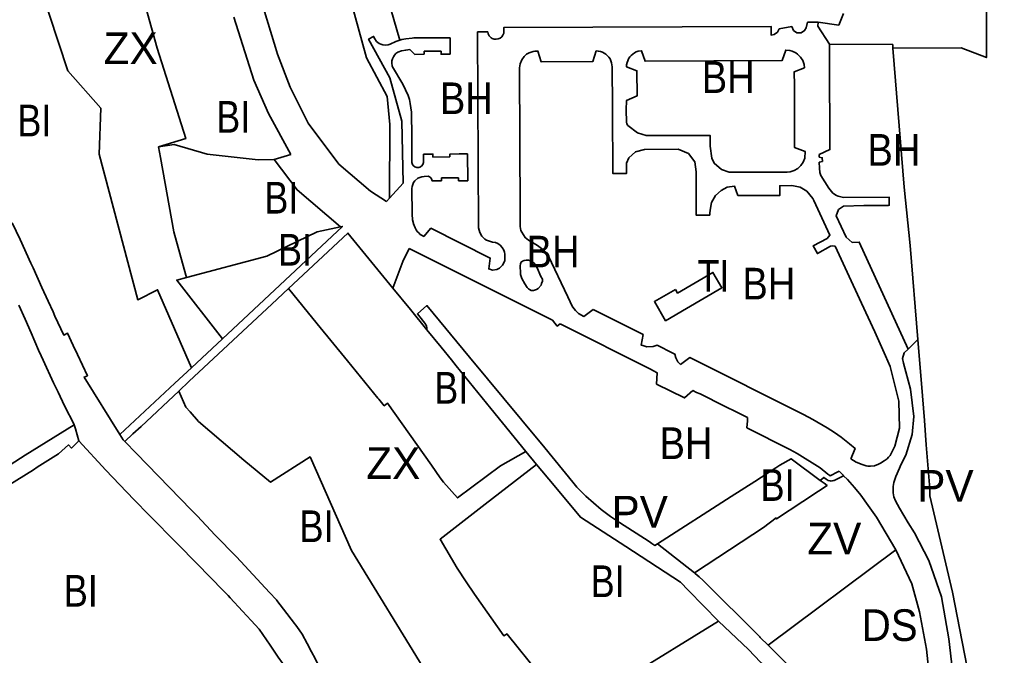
# Model space of a CAD drawing. Extents: x -650451 to -642268, y -1075216 to -1066610.
# Drawn here: x -645913 to -645446.8, y -1070420.9 to -1070119.9 of the extents above; entities that cross this region are included whole.
import ezdxf

# ---------------------------------------------------------------- set-up
doc = ezdxf.new("R2010")
doc.units = 0
doc.header["$LTSCALE"] = 6
doc.layers.add('1', color=7, linetype='Continuous', lineweight=35)
doc.layers.add('2', color=7, linetype='Continuous')
doc.layers.add('3', color=7, linetype='Continuous')

msp = doc.modelspace()

# ---------------------------------------------------------------- linework, layer by layer
at = {"layer": '1'}
for p, q in [((-645732.91, -1070129.5), (-645737.075, -1070114.955)), ((-645801.99, -1070148.51), (-645811.48, -1070118.65)), ((-645553.08, -1070124.18), (-645553.82, -1070125.71)), ((-645553.08, -1070124.18), (-645547.07, -1070123.13)), ((-645546.33, -1070124.93), (-645547.07, -1070123.13)), ((-645732.91, -1070129.5), (-645731.91, -1070129.29)), ((-645729.93, -1070128.93), (-645731.91, -1070129.29)), ((-645696.02, -1070125.61), (-645691.2, -1070125.58)), ((-645696.02, -1070125.61), (-645695.58, -1070218.47)), ((-645690.55, -1070127.45), (-645690.26, -1070127.82)), ((-645687.15, -1070129.13), (-645686.17, -1070128.95)), ((-645685.3, -1070128.58), (-645686.17, -1070128.95)), ((-645555.43, -1070126.88), (-645553.82, -1070125.71)), ((-645728.11, -1070133.98), (-645725.76, -1070136.3)), ((-645736.33, -1070138.37), (-645736.56, -1070139.33)), ((-645736.33, -1070138.37), (-645735.89, -1070137.48)), ((-645733.85, -1070135.33), (-645731.98, -1070134.68)), ((-645721.28, -1070136.25), (-645725.76, -1070136.3)), ((-645795.07, -1070164.26), (-645801.99, -1070148.51)), ((-645776.26, -1070168.94), (-645784.83, -1070151.9)), ((-645784.51, -1070183.77), (-645795.07, -1070164.26)), ((-645776.26, -1070168.94), (-645761.78, -1070188.29)), ((-645784.51, -1070183.77), (-645792.37, -1070186.01)), ((-645700.8, -1070183.45), (-645700.63, -1070196.19)), ((-645726.54, -1070188.85), (-645726.8, -1070188.45)), ((-645726.54, -1070188.85), (-645725.79, -1070189.48)), ((-645727.08, -1070199.84), (-645727.01, -1070198.88)), ((-645726.74, -1070197.89), (-645727.01, -1070198.88)), ((-645713.05, -1070194.82), (-645705.06, -1070194.79)), ((-645713.05, -1070194.82), (-645713.05, -1070196.23)), ((-645705.06, -1070196.17), (-645705.06, -1070194.79)), ((-645705.06, -1070196.17), (-645700.63, -1070196.19)), ((-645727.08, -1070199.84), (-645727.06, -1070211.99)), ((-645739.12, -1070205.9), (-645737.756, -1070204.389)), ((-645692.54, -1070223.74), (-645691.71, -1070224.27)), ((-645688.86, -1070225.17), (-645687.42, -1070225.46)), ((-645683.1, -1070230.96), (-645683.24, -1070229.99)), ((-645683.1, -1070230.96), (-645683.1, -1070233.93)), ((-645671.41, -1070247.65), (-645670.52, -1070248.05)), ((-645668.09, -1070247.68), (-645667.27, -1070247.14)), ((-645652.09, -1070253.54), (-645651.31, -1070255.21)), ((-645617.47, -1070269.03), (-645641.19, -1070257.07)), ((-645656.89, -1070263.97), (-645614.09, -1070285.34)), ((-645831.62, -1070284.705), (-645816.9, -1070270.96)), ((-645487.361, -1070271.37), (-645491.94, -1070275.85)), ((-645612.62, -1070286.23), (-645614.09, -1070285.34)), ((-645568.03, -1070308.34), (-645584.05, -1070300.34)), ((-645526.89, -1070315.37), (-645530.25, -1070313.22)), ((-645526.89, -1070315.37), (-645523.65, -1070317.65)), ((-645519.69, -1070320.69), (-645523.65, -1070317.65)), ((-645673.07, -1070324.33), (-645668.02, -1070330.52)), ((-645544.53, -1070325.28), (-645548.02, -1070323.38)), ((-645544.53, -1070325.28), (-645533.6, -1070332.18)), ((-645530.01, -1070335.06), (-645533.6, -1070332.18)), ((-645525.29, -1070334.08), (-645524.65, -1070333.76)), ((-645513.74, -1070330.61), (-645511.85, -1070331.21)), ((-645530.01, -1070335.06), (-645529.13, -1070335.77)), ((-645491.97, -1070358.14), (-645488.99, -1070362.96)), ((-645610.79, -1070368.09), (-645593.25, -1070381.88)), ((-645497.81, -1070370.93), (-645558.36, -1070416.1)), ((-645497.81, -1070370.93), (-645490.19, -1070386.97)), ((-645631.63, -1070435.3), (-645581.88, -1070404.79))]:
    msp.add_line(p, q, dxfattribs=at)
for points in [[(-645004.791, -1070324.889), (-645034.122, -1070126.616), (-645043.92, -1070076.344), (-645050.293, -1070047.035), (-645056.555, -1070026.163), (-645065.235, -1070011.695), (-645086.484, -1069984.195), (-645123.206, -1069988.629), (-645194.003, -1069998.417), (-645221.99, -1070001.66), (-645350.591, -1070013.242), (-645455.073, -1070009.111), (-645454.881, -1070137.836), (-645466.862, -1070133.219), (-645499.142, -1070133.293)], [(-645774.423, -1070044.167), (-645748.62, -1070137.889), (-645738.79, -1070156.281), (-645737.624, -1070169.544), (-645737.756, -1070204.389)], [(-645901.22, -1070066.97), (-645895.19, -1070086.13), (-645907.95, -1070089.73), (-645890.183, -1070144.147), (-645874.57, -1070161.8), (-645875.24, -1070183.6), (-645857.05, -1070252.52), (-645847.661, -1070247.79), (-645831.62, -1070284.705)], [(-645791.72, -1070133.09), (-645797.66, -1070113.88), (-645804.52, -1070089.63)], [(-645858.53, -1070094.64), (-645847.88, -1070133.4), (-645834.31, -1070176.15), (-645847.2, -1070180.14)], [(-645522.587, -1070116.952), (-645524.82, -1070122.48), (-645534.63, -1070121.09)], [(-645555.43, -1070126.88), (-645556.9, -1070127.13), (-645556.9, -1070123.04), (-645683.48, -1070123.56), (-645683.5, -1070125.51)], [(-645534.63, -1070121.09), (-645539.63, -1070121.09), (-645540.25, -1070123.76), (-645541.05, -1070125.07), (-645542.72, -1070126.13), (-645544.69, -1070126.07), (-645546.33, -1070124.93)], [(-645529.17, -1070131.4), (-645534.7, -1070122.95), (-645534.63, -1070121.09)], [(-645737.756, -1070204.389), (-645731.3, -1070197.24), (-645731.94, -1070167.87), (-645737.63, -1070147.39), (-645747.67, -1070129.14), (-645745.29, -1070127.83), (-645744.73, -1070129), (-645743.87, -1070130.15), (-645742.67, -1070131.07), (-645741.83, -1070131.53), (-645740.89, -1070131.8), (-645739.41, -1070131.93), (-645738.41, -1070131.78), (-645737.48, -1070131.45), (-645734.77, -1070130.18), (-645732.91, -1070129.5)], [(-645729.93, -1070128.93), (-645726.96, -1070128.56), (-645726.12, -1070128.52)], [(-645708.91, -1070136.2), (-645709.05, -1070128.47), (-645726.12, -1070128.52)], [(-645690.55, -1070127.45), (-645690.92, -1070126.55), (-645691.2, -1070125.58)], [(-645687.15, -1070129.13), (-645688.14, -1070129.06), (-645689.06, -1070128.74), (-645689.48, -1070128.49), (-645690.26, -1070127.82)], [(-645685.3, -1070128.58), (-645684.53, -1070127.96), (-645683.97, -1070127.19), (-645683.62, -1070126.25), (-645683.5, -1070125.51)], [(-645791.72, -1070133.09), (-645790.77, -1070136.14), (-645784.83, -1070151.9)], [(-645728.11, -1070133.98), (-645730.05, -1070134.23), (-645731.98, -1070134.68)], [(-645491.94, -1070275.85), (-645515.14, -1070225.18), (-645518.49, -1070225.33), (-645521.28, -1070222.83), (-645526.06, -1070212.77), (-645525.03, -1070209.81), (-645522.63, -1070208.15), (-645512.92, -1070207.94), (-645501.36, -1070207.94), (-645500.89, -1070207.79), (-645500.94, -1070203.93), (-645522.51, -1070204.04), (-645525.18, -1070203.46), (-645525.86, -1070203.06), (-645527.61, -1070202.02), (-645529.57, -1070199.62), (-645533.27, -1070193.65), (-645533.85, -1070192.27), (-645533.95, -1070190.13), (-645534.07, -1070187.35), (-645532.58, -1070187.01), (-645532.62, -1070185.27), (-645534.06, -1070184.97), (-645534.05, -1070183.75), (-645529.04, -1070181.36), (-645529.16, -1070137.24), (-645529.17, -1070131.4)], [(-645499.142, -1070133.293), (-645499.276, -1070131.652), (-645529.17, -1070131.4)], [(-645499.142, -1070133.293), (-645493.76, -1070199.15), (-645490.95, -1070226.89), (-645487.361, -1070271.37)], [(-645733.85, -1070135.33), (-645734.66, -1070135.92), (-645735.33, -1070136.66), (-645735.89, -1070137.48)], [(-645721.28, -1070136.25), (-645721.28, -1070134.84), (-645713.32, -1070134.84)], [(-645708.91, -1070136.2), (-645713.32, -1070136.26), (-645713.32, -1070134.84)], [(-645511.85, -1070331.21), (-645511.08, -1070331.33), (-645510.85, -1070331.37), (-645509.83, -1070331.34), (-645507.86, -1070331.09), (-645505.94, -1070330.42), (-645505.07, -1070329.94), (-645503.39, -1070328.83), (-645501.97, -1070327.79), (-645501.23, -1070327.1), (-645500.52, -1070326.31), (-645498.18, -1070321.89), (-645496.11, -1070313.29), (-645496.38, -1070300.54), (-645500.48, -1070284.17), (-645502.73, -1070279.1), (-645507.67, -1070267.7), (-645513.98, -1070254.18), (-645520.8, -1070239.45), (-645526.54, -1070227.07), (-645527.66, -1070227), (-645528.67, -1070227.19), (-645534.91, -1070230.65), (-645536.96, -1070227.02), (-645530.4, -1070223.52), (-645529.04, -1070221.87), (-645536.68, -1070205.45), (-645537.1, -1070204.5), (-645540, -1070201.12), (-645543.16, -1070199.19), (-645547.12, -1070198.4), (-645552.8, -1070198.54), (-645552.74, -1070203.06), (-645572.65, -1070203.11), (-645574.3, -1070198.69), (-645577.77, -1070199.25), (-645580.61, -1070200.74), (-645583.23, -1070203.11), (-645585.19, -1070206.42), (-645585.65, -1070209.2), (-645585.93, -1070211.3), (-645585.94, -1070212.4), (-645592.45, -1070212.44), (-645592.42, -1070191.97), (-645593.02, -1070187.26), (-645596.05, -1070183.2), (-645601, -1070181.24), (-645616.89, -1070181.34), (-645621.22, -1070182.48), (-645624.38, -1070185.28), (-645625.4, -1070187.89), (-645625.47, -1070192.74), (-645631.95, -1070192.65), (-645632.01, -1070162.66), (-645632.04, -1070160.91), (-645632.2, -1070142.2), (-645632.45, -1070140.24), (-645633.2, -1070138.41), (-645633.76, -1070137.57), (-645635.15, -1070136.18), (-645636.87, -1070135.2), (-645637.81, -1070134.89), (-645638.79, -1070134.72), (-645639.72, -1070134.67), (-645641.31, -1070139.67), (-645665.91, -1070139.76), (-645667.43, -1070134.76), (-645668.71, -1070134.75), (-645669.68, -1070134.93), (-645671.54, -1070135.6), (-645672.42, -1070136.05), (-645672.73, -1070136.26), (-645673.96, -1070137.32), (-645675.07, -1070138.95), (-645675.85, -1070140.78), (-645676.04, -1070141.73), (-645676.11, -1070142.74), (-645675.87, -1070211.72), (-645675.87, -1070217.76), (-645675.45, -1070219.67), (-645675.02, -1070220.56), (-645673.42, -1070223.06), (-645671.88, -1070224.34), (-645668.42, -1070226.31), (-645667.58, -1070226.84), (-645664.41, -1070229.22), (-645663.7, -1070229.94), (-645663.06, -1070230.74), (-645662.54, -1070231.59), (-645653.25, -1070251.05), (-645652.09, -1070253.54)], [(-645736.49, -1070141.81), (-645736.63, -1070140.32), (-645736.56, -1070139.33)], [(-645736.49, -1070141.81), (-645736.3, -1070142.26), (-645731.45, -1070150.33), (-645728.91, -1070155.77), (-645728.32, -1070157.68), (-645727.87, -1070159.63)], [(-645727.27, -1070165.61), (-645727.37, -1070163.61), (-645727.87, -1070159.63)], [(-645727.27, -1070165.61), (-645727.2, -1070173.58), (-645727.16, -1070187.53), (-645726.8, -1070188.45)], [(-645847.2, -1070180.14), (-645839.82, -1070178.94), (-645824.12, -1070183.63), (-645799.91, -1070186.32), (-645792.37, -1070186.01)], [(-645847.2, -1070180.14), (-645846.3, -1070185.09), (-645839.9, -1070220.36), (-645834.3, -1070240.79), (-645833.92, -1070241.96)], [(-645721.58, -1070183.57), (-645721.63, -1070187.49), (-645721.97, -1070188.42), (-645722.57, -1070189.19)], [(-645721.58, -1070183.57), (-645717.13, -1070183.54), (-645717.12, -1070184.93), (-645709.14, -1070184.89)], [(-645700.8, -1070183.45), (-645704.71, -1070183.47), (-645709.09, -1070183.49), (-645709.14, -1070184.89)], [(-645792.37, -1070186.01), (-645781.52, -1070200.51), (-645760.91, -1070217.98)], [(-645739.12, -1070205.9), (-645746.73, -1070201.04), (-645761.78, -1070188.29)], [(-645723.89, -1070189.87), (-645724.84, -1070189.83), (-645725.79, -1070189.48)], [(-645723.89, -1070189.87), (-645723.31, -1070189.64), (-645722.57, -1070189.19)], [(-645719.38, -1070194.03), (-645721.38, -1070194.1), (-645722.38, -1070194.23), (-645724.23, -1070194.93)], [(-645719.38, -1070194.03), (-645718.51, -1070194.49), (-645718.15, -1070194.83), (-645717.87, -1070195.23), (-645717.5, -1070196.24), (-645713.05, -1070196.23)], [(-645726.74, -1070197.89), (-645726.31, -1070197.01), (-645725.74, -1070196.2), (-645724.23, -1070194.93)], [(-645685.15, -1070237.04), (-645685.63, -1070237.48), (-645686.92, -1070238.21), (-645688.89, -1070238.48), (-645690.7, -1070237.92), (-645689.98, -1070232.76), (-645718.13, -1070218.62), (-645721.5, -1070222.51), (-645722.3, -1070222.09), (-645723.12, -1070221.54), (-645723.86, -1070220.86), (-645724.56, -1070220.16), (-645725.12, -1070219.36), (-645725.6, -1070218.49), (-645726.35, -1070216.63), (-645726.4, -1070216.45), (-645726.9, -1070214.7), (-645727.06, -1070211.99)], [(-645916.58, -1070216.14), (-645912.71, -1070223.91), (-645907.65, -1070235.23), (-645906.53, -1070237.32), (-645902.46, -1070246.63), (-645899.46, -1070253.22), (-645897.16, -1070258.29), (-645896.31, -1070260.23), (-645892.1, -1070269.23), (-645890.29, -1070268.37), (-645887.59, -1070274.17), (-645885.58, -1070278.47), (-645880.89, -1070288.53), (-645882.5, -1070289.16), (-645865.46, -1070316.28)], [(-645760.91, -1070217.98), (-645772.08, -1070220.39), (-645795.85, -1070231.81), (-645833.92, -1070241.96)], [(-645816.9, -1070270.96), (-645760.05, -1070217.79), (-645760.91, -1070217.98)], [(-645736.13, -1070247.03), (-645757.46, -1070220.95), (-645785.59, -1070247.22)], [(-645692.54, -1070223.74), (-645693.3, -1070223.07), (-645693.96, -1070222.34), (-645694.97, -1070220.62), (-645695.58, -1070218.47)], [(-645688.86, -1070225.17), (-645690.76, -1070224.68), (-645691.71, -1070224.27)], [(-645685.29, -1070226.68), (-645686.39, -1070225.88), (-645687.42, -1070225.46)], [(-645685.29, -1070226.68), (-645684.27, -1070227.77), (-645683.55, -1070229.06), (-645683.24, -1070229.99)], [(-645736.13, -1070247.03), (-645731.34, -1070234.47), (-645728.35, -1070228.3)], [(-645656.89, -1070263.97), (-645658.26, -1070264.97), (-645660.43, -1070262.21), (-645669.6, -1070257.62), (-645728.35, -1070228.3)], [(-645685.15, -1070237.04), (-645684.17, -1070236.13), (-645683.64, -1070235.31), (-645683.1, -1070233.93)], [(-645675.05, -1070242.39), (-645675.19, -1070242.01), (-645675.38, -1070241.46), (-645675.68, -1070240.52), (-645675.72, -1070239.98), (-645675.84, -1070236.5), (-645675.72, -1070235.56), (-645675.57, -1070235.09), (-645675.3, -1070234.68), (-645674.76, -1070234.24), (-645673.84, -1070233.86), (-645672.93, -1070233.69), (-645671.93, -1070233.74), (-645670.27, -1070234.34), (-645669.32, -1070235.05), (-645668.66, -1070235.81), (-645667.82, -1070237.39), (-645665.95, -1070241.42), (-645665.29, -1070242.79), (-645665.3, -1070243.77), (-645665.63, -1070244.88), (-645665.9, -1070245.66), (-645667.27, -1070247.14)], [(-645816.9, -1070270.96), (-645838.53, -1070243.19), (-645833.92, -1070241.96)], [(-645675.05, -1070242.39), (-645673.57, -1070244.99), (-645672.5, -1070246.67)], [(-645785.59, -1070247.22), (-645793.54, -1070254.64), (-645832.59, -1070291.11), (-645837.64, -1070295.83)], [(-645673.07, -1070324.33), (-645685.17, -1070331.09), (-645705.43, -1070346.35), (-645712.21, -1070338.93), (-645713.66, -1070336.87), (-645717.87, -1070330.92), (-645738.64, -1070301.51), (-645740.25, -1070302.69), (-645742.73, -1070299.63), (-645743.21, -1070299.04), (-645757.57, -1070281.48), (-645771.96, -1070263.88), (-645785.59, -1070247.22)], [(-645719.97, -1070266.78), (-645727.82, -1070257.18), (-645736.13, -1070247.03)], [(-645671.41, -1070247.65), (-645671.82, -1070247.37), (-645672.5, -1070246.67)], [(-645668.09, -1070247.68), (-645669.55, -1070248.13), (-645670.52, -1070248.05)], [(-645887.15, -1070311.81), (-645887.19, -1070311.64), (-645891.72, -1070302.76), (-645894.81, -1070296.27), (-645896.61, -1070292.48), (-645896.91, -1070291.84), (-645901.87, -1070281.16), (-645902.8, -1070279.14), (-645904.03, -1070276.34), (-645907.59, -1070268.19), (-645910.44, -1070261.69), (-645913.34, -1070255.1)], [(-645719.97, -1070266.78), (-645719.99, -1070265.86), (-645720.2, -1070264.87), (-645720.96, -1070263.53), (-645724.49, -1070259.22), (-645719.96, -1070255.28), (-645699.8, -1070279.74), (-645675, -1070309.61), (-645664.18, -1070322.7), (-645650.9, -1070338.92), (-645648.88, -1070341.2), (-645644.64, -1070345.53), (-645637.36, -1070351.79), (-645632.95, -1070355.11), (-645628.75, -1070357.93), (-645614.7, -1070367.06), (-645613.38, -1070367.92), (-645611.962, -1070368.839), (-645610.79, -1070368.09)], [(-645649.58, -1070257.64), (-645650.82, -1070256.08), (-645651.31, -1070255.21)], [(-645649.58, -1070257.64), (-645648.09, -1070258.94), (-645645.66, -1070260.4), (-645641.19, -1070257.07)], [(-645673.07, -1070324.33), (-645689.64, -1070304.02), (-645706.14, -1070283.79), (-645708.38, -1070281.04), (-645713.26, -1070275.04), (-645719.97, -1070266.78)], [(-645617.47, -1070269.03), (-645618.51, -1070273.95), (-645617.72, -1070274.23)], [(-645458.32, -1070455.91), (-645471, -1070391), (-645481.67, -1070345.39), (-645481.65, -1070342.07), (-645483.34, -1070321.17), (-645484.27, -1070309.7), (-645485.21, -1070298.03), (-645487.361, -1070271.37)], [(-645599.83, -1070283.19), (-645601.11, -1070281.84), (-645602.09, -1070280.09), (-645602.55, -1070278.27), (-645603.41, -1070277.84), (-645610.88, -1070274), (-645612.82, -1070274.62), (-645615.79, -1070274.73), (-645617.72, -1070274.23)], [(-645491.94, -1070275.85), (-645493.8, -1070277.67), (-645494.57, -1070280.34), (-645494.12, -1070282.52), (-645490.79, -1070294.93), (-645489.31, -1070307.77), (-645490.03, -1070316.27), (-645493.05, -1070326.11), (-645495.44, -1070330.67), (-645496.12, -1070332.34), (-645497.83, -1070336.16), (-645498.75, -1070338.98), (-645499.01, -1070340.96), (-645499.09, -1070343.91), (-645498.74, -1070345.87), (-645498, -1070347.74), (-645496.02, -1070351.15), (-645491.97, -1070358.14)], [(-645599.83, -1070283.19), (-645595.35, -1070279.9), (-645541.5, -1070306.9), (-645537.1, -1070309.2), (-645530.25, -1070313.22)], [(-645865.46, -1070316.28), (-645839.38, -1070291.95), (-645831.62, -1070284.705)], [(-645612.62, -1070286.23), (-645610.9, -1070287.06), (-645611.16, -1070292.44)], [(-645594, -1070295.5), (-645597.98, -1070298.96), (-645611.16, -1070292.44)], [(-645863.12, -1070319.59), (-645859.3, -1070316.05), (-645855.47, -1070312.48), (-645837.64, -1070295.83)], [(-645837.64, -1070295.83), (-645834.26, -1070303.42), (-645832.25, -1070305.65), (-645828.22, -1070310.11), (-645806.76, -1070328.54), (-645794.16, -1070338.86), (-645775.346, -1070326.977), (-645755.75, -1070371.21), (-645720.48, -1070428.75), (-645715.56, -1070436.27), (-645708.28, -1070447.28), (-645708.42, -1070447.94), (-645710.14, -1070456.31)], [(-645594, -1070295.5), (-645592.29, -1070296.36), (-645590.5, -1070297.12), (-645585.46, -1070299.64), (-645584.05, -1070300.34)], [(-645568.03, -1070308.34), (-645568.15, -1070309.82), (-645568.43, -1070313.14), (-645548.02, -1070323.38)], [(-645887.15, -1070311.81), (-645910.33, -1070326.19), (-645927.52, -1070336.95)], [(-645887.15, -1070311.81), (-645886.48, -1070313.61), (-645884.88, -1070319.37)], [(-645914.16, -1070437.25), (-645928.8, -1070412.52), (-645929.43, -1070411.46), (-645937.48, -1070398), (-645941.77, -1070390.84), (-645949.43, -1070377.9), (-645957.06, -1070365.02), (-645929.29, -1070349.59), (-645930.25, -1070347.73), (-645906.49, -1070332.99), (-645904.62, -1070331.84), (-645894.57, -1070325.46), (-645889.89, -1070321.24), (-645888.43, -1070322.74), (-645884.88, -1070319.37)], [(-645884.88, -1070319.37), (-645872.18, -1070333.28), (-645865.64, -1070339.99), (-645858.65, -1070347.28), (-645851.56, -1070354.51), (-645838.27, -1070368.05), (-645829.1, -1070377.4), (-645822.73, -1070383.83), (-645816.35, -1070390.29), (-645814.5, -1070392.31), (-645814.23, -1070392.6), (-645813.28, -1070393.64), (-645807.44, -1070399.97), (-645803.31, -1070404.45), (-645799.45, -1070408.5), (-645794.27, -1070416.12), (-645790.42, -1070421.78), (-645788.461, -1070424.668)], [(-645863.12, -1070319.59), (-645863.88, -1070318.8), (-645865.46, -1070316.28)], [(-645761.61, -1070466.87), (-645763.08, -1070458.8), (-645764.06, -1070453.46), (-645765.74, -1070444.55), (-645771.6, -1070425.37), (-645772.93, -1070422.45), (-645774.64, -1070419.2), (-645776.69, -1070415.31), (-645779.05, -1070410.84), (-645781.68, -1070407.25), (-645782.24, -1070406.48), (-645782.7, -1070405.88), (-645788.04, -1070398.98), (-645791.08, -1070394.9), (-645791.28, -1070394.68), (-645794.6, -1070391.11), (-645810.27, -1070374.27), (-645820.27, -1070363.94), (-645828.93, -1070354.9), (-645831.79, -1070351.94), (-645857.6, -1070325.28), (-645863.12, -1070319.59)], [(-645519.69, -1070320.69), (-645517.1, -1070322.89), (-645519.05, -1070327.91)], [(-645610.79, -1070368.09), (-645575.78, -1070345.71), (-645564.67, -1070338.61), (-645554.62, -1070332.05), (-645552.7, -1070330.8), (-645547.45, -1070327.81), (-645533.65, -1070338.05)], [(-645513.74, -1070330.61), (-645516.54, -1070329.46), (-645519.05, -1070327.91)], [(-645648.9, -1070452.38), (-645648.95, -1070452.32), (-645666.99, -1070429.58), (-645681.89, -1070410.81), (-645682.02, -1070410.65), (-645683.52, -1070411.71), (-645697.44, -1070391.91), (-645701.32, -1070386.14), (-645705.74, -1070379.56), (-645713.73, -1070365.9), (-645692.34, -1070349.34), (-645668.02, -1070330.52)], [(-645668.02, -1070330.52), (-645659.71, -1070340.52), (-645647.28, -1070355.49), (-645625.71, -1070369.4), (-645599.86, -1070386.2), (-645595.96, -1070390.23), (-645581.88, -1070404.79)], [(-645525.29, -1070334.08), (-645528.96, -1070335.9), (-645529.13, -1070335.77)], [(-645522.51, -1070335.85), (-645522.82, -1070335.53), (-645524.65, -1070333.76)], [(-645593.25, -1070381.88), (-645565.53, -1070363.64), (-645560.57, -1070360.38), (-645554.55, -1070355.86), (-645554.27, -1070356.33), (-645541.88, -1070348.04), (-645534.51, -1070343.21), (-645530.35, -1070340.49), (-645531.79, -1070339.43), (-645533.65, -1070338.05)], [(-645533.65, -1070338.05), (-645531.89, -1070336.61), (-645530.76, -1070337.5), (-645529.9, -1070338.05), (-645528.96, -1070338.33), (-645528.45, -1070338.37), (-645527.96, -1070338.33), (-645527.32, -1070338.15), (-645526.99, -1070338.05), (-645522.51, -1070335.85)], [(-645522.51, -1070335.85), (-645520.71, -1070337.71), (-645517.31, -1070341.47)], [(-645497.81, -1070370.93), (-645506.98, -1070355.47), (-645510.91, -1070349.88), (-645514.32, -1070345.01), (-645517.31, -1070341.47)], [(-645488.99, -1070362.96), (-645482.16, -1070375.96), (-645476.12, -1070393.13), (-645472.61, -1070413.13), (-645470.99, -1070428.07), (-645461.32, -1070449.31), (-645458.32, -1070455.91)], [(-645558.36, -1070416.1), (-645562.06, -1070412.4), (-645562.28, -1070412.17), (-645589.08, -1070385.43), (-645590.96, -1070383.71), (-645592.94, -1070382.12), (-645593.25, -1070381.88)], [(-645483.29, -1070417.99), (-645486.54, -1070400.38), (-645490.19, -1070386.97)], [(-645581.88, -1070404.79), (-645567.63, -1070418.2), (-645561.93, -1070424.15), (-645561.67, -1070424.51), (-645555.45, -1070433.22), (-645552.84, -1070437.12), (-645538.09, -1070458.33), (-645541.31, -1070470.02), (-645542.06, -1070472.61)], [(-645483.29, -1070417.99), (-645481.93, -1070430.04), (-645482.18, -1070432.13), (-645485.67, -1070435.7), (-645489.34, -1070437.05), (-645497.33, -1070438.82), (-645505.88, -1070441.74), (-645513.81, -1070446.24), (-645517.44, -1070449.23), (-645517.95, -1070449.45), (-645520.4, -1070449.87), (-645521.41, -1070449.84), (-645522.95, -1070449.61), (-645524.42, -1070449.16), (-645525.75, -1070448.41), (-645527.34, -1070447.1), (-645558.36, -1070416.1)]]:
    msp.add_lwpolyline(points, dxfattribs=at)
for points in [[(-645540.99, -1070142.61), (-645541.2, -1070141.09), (-645541.48, -1070140.16), (-645541.87, -1070139.23), (-645542.94, -1070137.56), (-645544.38, -1070136.19), (-645545.19, -1070135.62), (-645546.98, -1070134.78), (-645547.96, -1070134.51), (-645549.94, -1070134.29), (-645551.68, -1070139.26), (-645616.6, -1070139.55), (-645618.35, -1070134.59), (-645619.84, -1070134.84), (-645620.77, -1070135.15), (-645621.66, -1070135.6), (-645622.49, -1070136.14), (-645623.22, -1070136.8), (-645623.9, -1070137.54), (-645624.44, -1070138.37), (-645624.86, -1070139.29), (-645625.15, -1070140.18), (-645625.34, -1070141.24), (-645625.4, -1070142.23), (-645620.45, -1070144.09), (-645620.42, -1070156.01), (-645625.39, -1070158.14), (-645625.55, -1070162.55), (-645625.43, -1070168.42), (-645625.27, -1070169.12), (-645624.79, -1070169.95), (-645620.24, -1070173.48), (-645616.07, -1070174.75), (-645585.75, -1070174.77), (-645585.77, -1070179.84), (-645584.98, -1070185.39), (-645583.84, -1070187.88), (-645580.45, -1070190.82), (-645576.76, -1070192.14), (-645549.27, -1070192.02), (-645547.79, -1070191.96), (-645545.91, -1070191.3), (-645544.18, -1070190.28), (-645542.73, -1070188.92), (-645541.62, -1070187.27), (-645540.95, -1070185.39), (-645540.69, -1070182.36), (-645545.75, -1070180.47), (-645545.79, -1070176.68), (-645545.86, -1070151.11), (-645545.91, -1070144.56)], [(-645602.21, -1070247.58), (-645601.21, -1070249.32), (-645584.45, -1070239.54), (-645580.2, -1070246.83), (-645596.98, -1070256.64), (-645606.9, -1070262.43), (-645612.19, -1070253.36)]]:
    msp.add_lwpolyline(points, close=True, dxfattribs=at)

# ---------------------------------------------------------------- texts
at = {"layer": '2'}
for s, p in [('ZX', (-645873.2, -1070140.9)), ('ZX', (-645748.76, -1070337.37)), ('PV', (-645632.536, -1070360.383)), ('ZV', (-645539.76, -1070373.124))]:
    msp.add_text(s, height=15, dxfattribs=at).set_placement(p)
for s, width, p in [('BH', 0.9, (-645589.761, -1070154.592)), ('BH', 0.9, (-645713.856, -1070164.594)), ('BI', 0.85, (-645914.06, -1070175.14)), ('BH', 0.9, (-645511.23, -1070189.042)), ('BI', 0.85, (-645797.03, -1070211.68)), ('BH', 0.9, (-645672.738, -1070237.198)), ('TI', 0.85, (-645591.798, -1070248.729)), ('BH', 0.9, (-645570.499, -1070252.386)), ('BI', 0.85, (-645716.53, -1070301.71)), ('BH', 0.9, (-645609.765, -1070327.954)), ('BI', 0.85, (-645561.9, -1070347.78)), ('BI', 0.85, (-645780.367, -1070367.281)), ('BI', 0.85, (-645642.4, -1070393.33)), ('BI', 0.85, (-645892.055, -1070397.841))]:
    msp.add_text(s, height=15, dxfattribs=dict(at, width=width)).set_placement(p)
at = {"layer": '3'}
for s, width, p in [('BI', 0.85, (-645819.837, -1070173.386)), ('BI', 0.85, (-645790.58, -1070236.344)), ('DS', 0.95, (-645513.938, -1070414.107))]:
    msp.add_text(s, height=15, dxfattribs=dict(at, width=width)).set_placement(p)
msp.add_text('PV', height=15, dxfattribs=at).set_placement((-645487.649, -1070348.157))

doc.saveas('drawing.dxf')
